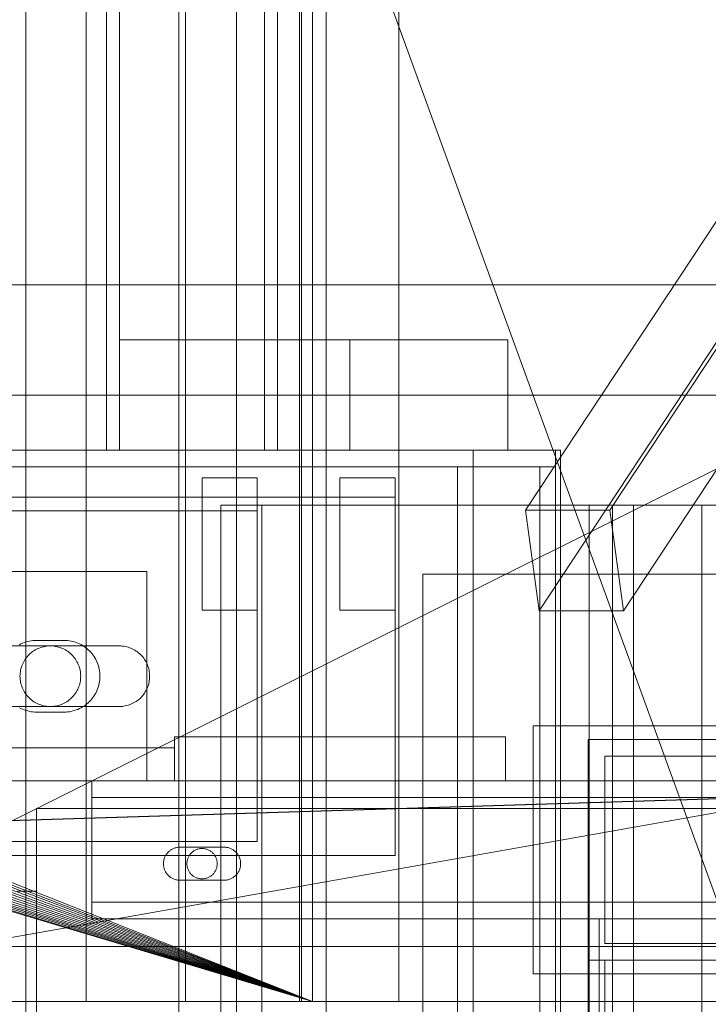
# Model space of a CAD drawing. Header units: millimetres. Extents: x -2233 to 61924, y -68080 to 6847.
# Tile 593 of 656: x 24297 to 24422, y -17791 to -17612. Entities that reach past the tile are written whole.
import ezdxf

# ---------------------------------------------------------------- set-up
doc = ezdxf.new("R2010")
doc.units = ezdxf.units.MM
for name, color, linetype, lineweight in [('COTAS_P', 1, 'Continuous', 0), ('superior_briquetadora', 7, 'Continuous', 0), ('superior_C02', 7, 'Continuous', 0), ('superior_C05', 7, 'Continuous', 0)]:
    doc.layers.add(name, color=color, linetype=linetype, lineweight=lineweight)
doc.dimstyles.new('R19_100', dxfattribs={"dimtxt": 250, "dimasz": 150, "dimexe": 150, "dimexo": 80, "dimgap": 100, "dimtad": 1, "dimtih": 1, "dimtoh": 1, "dimdsep": 46, "dimcen": 0.09, "dimadec": 0, "dimazin": 0, "dimtfac": 1, "dimtdec": 4, "dimtofl": 0, "dimtmove": 0, "dimatfit": 3, "dimfxl": 1, "dimtolj": 1, "dimtzin": 0, "dimarcsym": 0})

# ---------------------------------------------------------------- blocks, each defined once
blk = doc.blocks.new('DIM_R28_34')
at = {"layer": 'COTAS_P'}
for p, q in [((24250.07, -17080), (24400.07, -17035)), ((26750.07, -17080), (26600.07, -17035)), ((24250.07, -17980), (24250.07, -17080)), ((24250.07, -17080), (26750.07, -17080)), ((24250.07, -17080), (24400.07, -17125)), ((26750.07, -17080), (26600.07, -17125)), ((26750.07, -17980), (26750.07, -17080))]:
    blk.add_line(p, q, dxfattribs=at)
blk.add_text('2500 P', height=250, dxfattribs=at).set_placement((25500.07, -16980))

msp = doc.modelspace()

# ---------------------------------------------------------------- linework, layer by layer
at = {"layer": 'superior_briquetadora'}
for p, q in [((24352.567, -17250), (24352.567, -17800)), ((24309.067, -17790), (24309.067, -17548)), ((24327.067, -17790), (24327.067, -17548)), ((24347.729, -17790), (24347.729, -17548)), ((24348.067, -17548), (24348.067, -17790)), ((24365.729, -17790), (24365.729, -17548)), ((25470.067, -17570), (24230.067, -17790)), ((24230.067, -17790), (24670.067, -17570)), ((24350.067, -17790), (24350.067, -17570)), ((24350.067, -17570), (24430.067, -17790)), ((23900.067, -17660), (25800.067, -17660)), ((25950.067, -17680), (23750.067, -17680)), ((24072.067, -17680), (24350.067, -17790)), ((24150.067, -17680), (25950.067, -17680)), ((24150.067, -17680), (25800.067, -17680)), ((24350.067, -17790), (24071.962, -17682.156)), ((24350.067, -17790), (24071.645, -17684.292)), ((24350.067, -17790), (24071.12, -17686.386)), ((24350.067, -17790), (24070.393, -17688.419)), ((24350.067, -17790), (24069.47, -17690.371)), ((24350.067, -17790), (24068.36, -17692.223)), ((24350.067, -17790), (24067.074, -17693.957)), ((24065.624, -17695.556), (24350.067, -17790)), ((24062.29, -17698.292), (24350.067, -17790)), ((24064.024, -17697.006), (24350.067, -17790)), ((24060.438, -17699.402), (24350.067, -17790)), ((24054.359, -17701.577), (24350.067, -17790)), ((24056.454, -17701.053), (24350.067, -17790)), ((24058.487, -17700.325), (24350.067, -17790)), ((24350.067, -17790), (23870.067, -17790)), ((25830.067, -17790), (23870.067, -17790)), ((23954.067, -17790), (25456.734, -17790)), ((24350.067, -17790), (24150.067, -17790)), ((24230.067, -17790), (24670.067, -17790)), ((24230.067, -17790), (25470.067, -17790)), ((24350.067, -17790), (24230.067, -17790)), ((24230.067, -17790), (25456.734, -17790)), ((24309.959, -17790), (24309.067, -17790)), ((24312.456, -17790), (24309.959, -17790)), ((24316.065, -17790), (24312.456, -17790)), ((24320.07, -17790), (24316.065, -17790)), ((24323.679, -17790), (24320.07, -17790)), ((24326.176, -17790), (24323.679, -17790)), ((24327.067, -17790), (24326.176, -17790)), ((24348.621, -17790), (24347.729, -17790)), ((24349.804, -17790), (24348.067, -17790)), ((24351.118, -17790), (24348.621, -17790)), ((24354.955, -17790), (24349.804, -17790)), ((24350.067, -17790), (24629.579, -17790)), ((24628.488, -17790), (24350.067, -17790)), ((24350.067, -17790), (24670.067, -17790)), ((24634.558, -17790), (24350.067, -17790)), ((24430.067, -17790), (24350.067, -17790)), ((24632.629, -17790), (24350.067, -17790)), ((24630.964, -17790), (24350.067, -17790)), ((24354.727, -17790), (24351.118, -17790)), ((24358.732, -17790), (24354.727, -17790)), ((24363.345, -17790), (24354.955, -17790)), ((24362.341, -17790), (24358.732, -17790)), ((24364.838, -17790), (24362.341, -17790)), ((24374.689, -17790), (24363.345, -17790)), ((24365.729, -17790), (24364.838, -17790)), ((24388.599, -17790), (24374.689, -17790)), ((24404.602, -17790), (24388.599, -17790)), ((24422.154, -17790), (24404.602, -17790))]:
    msp.add_line(p, q, dxfattribs=at)
at = {"layer": 'superior_C02'}
for p, q in [((24298.114, -18450), (24298.114, -17550)), ((24312.746, -17550), (24312.746, -17690)), ((24315.131, -17690), (24315.131, -17550)), ((24325.865, -18450), (24325.865, -17550)), ((24336.296, -17550), (24336.296, -18450)), ((24341.383, -17690), (24341.383, -17550)), ((24343.767, -17550), (24343.767, -17690)), ((24481.114, -17560.886), (24388.718, -17700.886)), ((24403.991, -17700.886), (24496.387, -17560.886)), ((24483.568, -17579.114), (24391.172, -17719.114)), ((24498.841, -17579.114), (24406.445, -17719.114)), ((24343.767, -17670), (24315.131, -17670)), ((24315.131, -17670), (24315.131, -17690)), ((24356.858, -17670), (24315.131, -17670)), ((24343.767, -17690), (24343.767, -17670)), ((24385.495, -17670), (24343.767, -17670)), ((24356.858, -17690), (24356.858, -17670)), ((24356.858, -17670), (24385.495, -17670)), ((24385.495, -17670), (24385.495, -17690)), ((24379.243, -17690), (23959.241, -17690)), ((24394.146, -17690), (23974.144, -17690)), ((23975.038, -17690), (24395.04, -17690)), ((24312.746, -17690), (24341.383, -17690)), ((24312.746, -17690), (24315.131, -17690)), ((24315.131, -17690), (24343.767, -17690)), ((24315.131, -17690), (24356.858, -17690)), ((24343.767, -17690), (24341.383, -17690)), ((24385.495, -17690), (24343.767, -17690)), ((24385.495, -17690), (24356.858, -17690)), ((24379.243, -17693), (24379.243, -17690)), ((24394.146, -17690), (24379.243, -17690)), ((24394.146, -18310), (24394.146, -17690)), ((24395.04, -17690), (24394.146, -17690)), ((24394.146, -17690), (24394.146, -17693)), ((24395.04, -17690), (24395.04, -18310)), ((23959.241, -17693), (24379.243, -17693)), ((24394.146, -17693), (23974.144, -17693)), ((24379.243, -17693), (24376.38, -17693)), ((24376.38, -17693), (24376.38, -18307)), ((24391.282, -17693), (24376.38, -17693)), ((24394.146, -17693), (24379.243, -17693)), ((24379.243, -18307), (24379.243, -17693)), ((24391.282, -18307), (24391.282, -17693)), ((24391.282, -17693), (24394.146, -17693)), ((24394.146, -17693), (24394.146, -18307)), ((24868.001, -17700), (24333.453, -17700)), ((24333.453, -17700), (24333.453, -18300)), ((24340.905, -17700), (24333.453, -17700)), ((24340.905, -18300), (24340.905, -17700)), ((24340.905, -17700), (24875.452, -17700)), ((24408.249, -17700), (24400.218, -17700)), ((24400.218, -17700), (24404.443, -17700)), ((24400.218, -17700), (24400.218, -18300)), ((24404.443, -17700), (24420.637, -17700)), ((24404.443, -17700), (24404.443, -18300)), ((24427.989, -17700), (24408.249, -17700)), ((24408.249, -17700), (24408.249, -18300)), ((24420.637, -17700), (24447.696, -17700)), ((24420.637, -17700), (24420.637, -18300)), ((24403.991, -17700.886), (24388.718, -17700.886)), ((24388.718, -17700.886), (24391.172, -17719.114)), ((24406.445, -17719.114), (24403.991, -17700.886)), ((24391.172, -17719.114), (24406.445, -17719.114)), ((15575.415, -17750), (24634.01, -17750)), ((24635.508, -17750), (15576.913, -17750)), ((23830.921, -17771.702), (24524.933, -17750)), ((24526.711, -17750), (23832.7, -17771.702))]:
    msp.add_line(p, q, dxfattribs=at)
at = {"layer": 'superior_C05'}
for p, q in [((24330.067, -17719), (24330.067, -17695)), ((24330.067, -17695), (24340.067, -17695)), ((24340.067, -17719), (24340.067, -17695)), ((24355.067, -17719), (24355.067, -17695)), ((24355.067, -17695), (24365.067, -17695)), ((24365.067, -17719), (24365.067, -17695)), ((24135.067, -17698.5), (24365.067, -17698.5)), ((24365.067, -17763.5), (24365.067, -17698.5)), ((24160.067, -17701), (24340.067, -17701)), ((24340.067, -17761), (24340.067, -17701)), ((24340.067, -17701.017), (24340.067, -17701.002)), ((24340.067, -17701.047), (24340.067, -17701.017)), ((24340.067, -17701.091), (24340.067, -17701.047)), ((24340.067, -17701.15), (24340.067, -17701.091)), ((24340.067, -17701.224), (24340.067, -17701.15)), ((24340.067, -17701.312), (24340.067, -17701.224)), ((24340.067, -17701.415), (24340.067, -17701.312)), ((24340.067, -17701.531), (24340.067, -17701.415)), ((24340.067, -17701.661), (24340.067, -17701.531)), ((24340.067, -17701.804), (24340.067, -17701.661)), ((24340.067, -17701.96), (24340.067, -17701.804)), ((24340.067, -17702.128), (24340.067, -17701.96)), ((24355.067, -17701.914), (24355.067, -17701.902)), ((24355.067, -17701.914), (24355.067, -17701.94)), ((24355.067, -17701.94), (24355.067, -17701.977)), ((24355.067, -17701.977), (24355.067, -17702.028)), ((24355.067, -17702.091), (24355.067, -17702.028)), ((24365.067, -17701.914), (24365.067, -17701.902)), ((24365.067, -17701.94), (24365.067, -17701.914)), ((24365.067, -17701.977), (24365.067, -17701.94)), ((24365.067, -17702.028), (24365.067, -17701.977)), ((24365.067, -17702.091), (24365.067, -17702.028)), ((24340.067, -17702.309), (24340.067, -17702.128)), ((24340.067, -17702.501), (24340.067, -17702.309)), ((24340.067, -17702.705), (24340.067, -17702.501)), ((24340.067, -17702.919), (24340.067, -17702.705)), ((24340.067, -17703.143), (24340.067, -17702.919)), ((24340.067, -17703.377), (24340.067, -17703.143)), ((24340.067, -17703.62), (24340.067, -17703.377)), ((24340.067, -17703.871), (24340.067, -17703.62)), ((24355.067, -17702.166), (24355.067, -17702.091)), ((24355.067, -17702.253), (24355.067, -17702.166)), ((24355.067, -17702.351), (24355.067, -17702.253)), ((24355.067, -17702.462), (24355.067, -17702.351)), ((24355.067, -17702.583), (24355.067, -17702.462)), ((24355.067, -17702.716), (24355.067, -17702.583)), ((24355.067, -17702.859), (24355.067, -17702.716)), ((24355.067, -17703.013), (24355.067, -17702.859)), ((24355.067, -17703.176), (24355.067, -17703.013)), ((24355.067, -17703.349), (24355.067, -17703.176)), ((24355.067, -17703.531), (24355.067, -17703.349)), ((24355.067, -17703.722), (24355.067, -17703.531)), ((24355.067, -17703.921), (24355.067, -17703.722)), ((24365.067, -17702.166), (24365.067, -17702.091)), ((24365.067, -17702.253), (24365.067, -17702.166)), ((24365.067, -17702.351), (24365.067, -17702.253)), ((24365.067, -17702.462), (24365.067, -17702.351)), ((24365.067, -17702.583), (24365.067, -17702.462)), ((24365.067, -17702.716), (24365.067, -17702.583)), ((24365.067, -17702.859), (24365.067, -17702.716)), ((24365.067, -17703.013), (24365.067, -17702.859)), ((24365.067, -17703.176), (24365.067, -17703.013)), ((24365.067, -17703.349), (24365.067, -17703.176)), ((24365.067, -17703.531), (24365.067, -17703.349)), ((24365.067, -17703.722), (24365.067, -17703.531)), ((24365.067, -17703.921), (24365.067, -17703.722)), ((24340.067, -17704.13), (24340.067, -17703.871)), ((24340.067, -17704.397), (24340.067, -17704.13)), ((24340.067, -17704.669), (24340.067, -17704.397)), ((24340.067, -17704.948), (24340.067, -17704.669)), ((24340.067, -17705.231), (24340.067, -17704.948)), ((24340.067, -17705.519), (24340.067, -17705.231)), ((24340.067, -17705.811), (24340.067, -17705.519)), ((24355.067, -17704.127), (24355.067, -17703.921)), ((24355.067, -17704.341), (24355.067, -17704.127)), ((24355.067, -17704.561), (24355.067, -17704.341)), ((24355.067, -17704.787), (24355.067, -17704.561)), ((24355.067, -17705.019), (24355.067, -17704.787)), ((24355.067, -17705.256), (24355.067, -17705.019)), ((24355.067, -17705.497), (24355.067, -17705.256)), ((24355.067, -17705.742), (24355.067, -17705.497)), ((24365.067, -17704.127), (24365.067, -17703.921)), ((24365.067, -17704.341), (24365.067, -17704.127)), ((24365.067, -17704.561), (24365.067, -17704.341)), ((24365.067, -17704.787), (24365.067, -17704.561)), ((24365.067, -17705.019), (24365.067, -17704.787)), ((24365.067, -17705.256), (24365.067, -17705.019)), ((24365.067, -17705.497), (24365.067, -17705.256)), ((24365.067, -17705.742), (24365.067, -17705.497)), ((24340.067, -17706.106), (24340.067, -17705.811)), ((24340.067, -17706.403), (24340.067, -17706.106)), ((24340.067, -17706.701), (24340.067, -17706.403)), ((24340.067, -17707), (24340.067, -17706.701)), ((24340.067, -17707), (24340.067, -17707.299)), ((24340.067, -17707.299), (24340.067, -17707.597)), ((24355.067, -17705.989), (24355.067, -17705.742)), ((24355.067, -17706.24), (24355.067, -17705.989)), ((24355.067, -17706.492), (24355.067, -17706.24)), ((24355.067, -17706.746), (24355.067, -17706.492)), ((24355.067, -17707), (24355.067, -17706.746)), ((24355.067, -17707.254), (24355.067, -17707)), ((24355.067, -17707.508), (24355.067, -17707.254)), ((24365.067, -17705.989), (24365.067, -17705.742)), ((24365.067, -17706.24), (24365.067, -17705.989)), ((24365.067, -17706.492), (24365.067, -17706.24)), ((24365.067, -17706.746), (24365.067, -17706.492)), ((24365.067, -17707), (24365.067, -17706.746)), ((24365.067, -17707), (24365.067, -17707.254)), ((24365.067, -17707.254), (24365.067, -17707.508)), ((24340.067, -17707.597), (24340.067, -17707.894)), ((24340.067, -17707.894), (24340.067, -17708.189)), ((24340.067, -17708.189), (24340.067, -17708.481)), ((24340.067, -17708.481), (24340.067, -17708.769)), ((24340.067, -17708.769), (24340.067, -17709.052)), ((24340.067, -17709.052), (24340.067, -17709.331)), ((24355.067, -17707.76), (24355.067, -17707.508)), ((24355.067, -17708.011), (24355.067, -17707.76)), ((24355.067, -17708.258), (24355.067, -17708.011)), ((24355.067, -17708.503), (24355.067, -17708.258)), ((24355.067, -17708.744), (24355.067, -17708.503)), ((24355.067, -17708.981), (24355.067, -17708.744)), ((24355.067, -17709.213), (24355.067, -17708.981)), ((24365.067, -17707.508), (24365.067, -17707.76)), ((24365.067, -17707.76), (24365.067, -17708.011)), ((24365.067, -17708.011), (24365.067, -17708.258)), ((24365.067, -17708.258), (24365.067, -17708.503)), ((24365.067, -17708.503), (24365.067, -17708.744)), ((24365.067, -17708.744), (24365.067, -17708.981)), ((24365.067, -17708.981), (24365.067, -17709.213)), ((24340.067, -17709.331), (24340.067, -17709.603)), ((24340.067, -17709.603), (24340.067, -17709.87)), ((24340.067, -17709.87), (24340.067, -17710.129)), ((24340.067, -17710.129), (24340.067, -17710.38)), ((24340.067, -17710.38), (24340.067, -17710.623)), ((24340.067, -17710.623), (24340.067, -17710.857)), ((24340.067, -17710.857), (24340.067, -17711.081)), ((24355.067, -17709.439), (24355.067, -17709.213)), ((24355.067, -17709.659), (24355.067, -17709.439)), ((24355.067, -17709.873), (24355.067, -17709.659)), ((24355.067, -17710.079), (24355.067, -17709.873)), ((24355.067, -17710.278), (24355.067, -17710.079)), ((24355.067, -17710.469), (24355.067, -17710.278)), ((24355.067, -17710.651), (24355.067, -17710.469)), ((24355.067, -17710.824), (24355.067, -17710.651)), ((24355.067, -17710.987), (24355.067, -17710.824)), ((24365.067, -17709.213), (24365.067, -17709.439)), ((24365.067, -17709.439), (24365.067, -17709.659)), ((24365.067, -17709.659), (24365.067, -17709.873)), ((24365.067, -17709.873), (24365.067, -17710.079)), ((24365.067, -17710.079), (24365.067, -17710.278)), ((24365.067, -17710.278), (24365.067, -17710.469)), ((24365.067, -17710.469), (24365.067, -17710.651)), ((24365.067, -17710.651), (24365.067, -17710.824)), ((24365.067, -17710.824), (24365.067, -17710.987)), ((24180.067, -17712), (24320.067, -17712)), ((24320.067, -17750), (24320.067, -17712)), ((24340.067, -17711.081), (24340.067, -17711.295)), ((24340.067, -17711.295), (24340.067, -17711.499)), ((24340.067, -17711.499), (24340.067, -17711.691)), ((24340.067, -17711.691), (24340.067, -17711.872)), ((24340.067, -17711.872), (24340.067, -17712.04)), ((24340.067, -17712.04), (24340.067, -17712.196)), ((24340.067, -17712.196), (24340.067, -17712.339)), ((24340.067, -17712.339), (24340.067, -17712.469)), ((24340.067, -17712.469), (24340.067, -17712.585)), ((24340.067, -17712.585), (24340.067, -17712.688)), ((24340.067, -17712.688), (24340.067, -17712.776)), ((24355.067, -17711.141), (24355.067, -17710.987)), ((24355.067, -17711.284), (24355.067, -17711.141)), ((24355.067, -17711.417), (24355.067, -17711.284)), ((24355.067, -17711.538), (24355.067, -17711.417)), ((24355.067, -17711.538), (24355.067, -17711.649)), ((24355.067, -17711.649), (24355.067, -17711.747)), ((24355.067, -17711.747), (24355.067, -17711.834)), ((24355.067, -17711.834), (24355.067, -17711.909)), ((24355.067, -17711.909), (24355.067, -17711.972)), ((24355.067, -17711.972), (24355.067, -17712.023)), ((24355.067, -17712.023), (24355.067, -17712.06)), ((24355.067, -17712.06), (24355.067, -17712.086)), ((24355.067, -17712.086), (24355.067, -17712.098)), ((24365.067, -17710.987), (24365.067, -17711.141)), ((24365.067, -17711.141), (24365.067, -17711.284)), ((24365.067, -17711.284), (24365.067, -17711.417)), ((24365.067, -17711.417), (24365.067, -17711.538)), ((24365.067, -17711.538), (24365.067, -17711.649)), ((24365.067, -17711.649), (24365.067, -17711.747)), ((24365.067, -17711.747), (24365.067, -17711.834)), ((24365.067, -17711.834), (24365.067, -17711.909)), ((24365.067, -17711.909), (24365.067, -17711.972)), ((24365.067, -17711.972), (24365.067, -17712.023)), ((24365.067, -17712.023), (24365.067, -17712.06)), ((24365.067, -17712.06), (24365.067, -17712.086)), ((24365.067, -17712.086), (24365.067, -17712.098)), ((24370.067, -17812.5), (24370.067, -17712.5)), ((24370.067, -17712.5), (24470.067, -17712.5)), ((24340.067, -17712.776), (24340.067, -17712.85)), ((24340.067, -17712.85), (24340.067, -17712.909)), ((24340.067, -17712.909), (24340.067, -17712.953)), ((24340.067, -17712.953), (24340.067, -17712.983)), ((24340.067, -17712.983), (24340.067, -17712.998)), ((24330.067, -17719), (24340.067, -17719)), ((24355.067, -17719), (24365.067, -17719)), ((24297.247, -17725.144), (24296.959, -17725.292)), ((24297.543, -17725.01), (24297.247, -17725.144)), ((24297.844, -17724.892), (24297.543, -17725.01)), ((24298.152, -17724.789), (24297.844, -17724.892)), ((24298.464, -17724.701), (24298.152, -17724.789)), ((24298.78, -17724.629), (24298.464, -17724.701)), ((24299.099, -17724.573), (24298.78, -17724.629)), ((24299.42, -17724.532), (24299.099, -17724.573)), ((24299.743, -17724.508), (24299.42, -17724.532)), ((24300.067, -17724.5), (24299.743, -17724.508)), ((24300.067, -17724.5), (24305.067, -17724.5)), ((24305.067, -17724.5), (24305.386, -17724.508)), ((24305.705, -17724.531), (24305.386, -17724.508)), ((24306.021, -17724.57), (24305.705, -17724.531)), ((24306.336, -17724.625), (24306.021, -17724.57)), ((24306.647, -17724.695), (24306.336, -17724.625)), ((24306.954, -17724.78), (24306.647, -17724.695)), ((24307.257, -17724.88), (24306.954, -17724.78)), ((24307.555, -17724.995), (24307.257, -17724.88)), ((24307.847, -17725.124), (24307.555, -17724.995)), ((24308.132, -17725.268), (24307.847, -17725.124)), ((24290.067, -17725.5), (24315.067, -17725.5)), ((24298.928, -17726.876), (24298.727, -17727.063)), ((24299.138, -17726.7), (24298.928, -17726.876)), ((24299.357, -17726.534), (24299.138, -17726.7)), ((24299.583, -17726.38), (24299.357, -17726.534)), ((24299.817, -17726.237), (24299.583, -17726.38)), ((24300.058, -17726.106), (24299.817, -17726.237)), ((24300.305, -17725.987), (24300.058, -17726.106)), ((24300.558, -17725.88), (24300.305, -17725.987)), ((24300.816, -17725.786), (24300.558, -17725.88)), ((24301.078, -17725.706), (24300.816, -17725.786)), ((24301.344, -17725.638), (24301.078, -17725.706)), ((24301.612, -17725.584), (24301.344, -17725.638)), ((24301.884, -17725.543), (24301.612, -17725.584)), ((24302.156, -17725.515), (24301.884, -17725.543)), ((24302.43, -17725.502), (24302.156, -17725.515)), ((24302.705, -17725.502), (24302.43, -17725.502)), ((24302.979, -17725.515), (24302.705, -17725.502)), ((24303.251, -17725.543), (24302.979, -17725.515)), ((24303.523, -17725.584), (24303.251, -17725.543)), ((24303.791, -17725.638), (24303.523, -17725.584)), ((24304.057, -17725.706), (24303.791, -17725.638)), ((24304.319, -17725.786), (24304.057, -17725.706)), ((24304.577, -17725.88), (24304.319, -17725.786)), ((24304.83, -17725.987), (24304.577, -17725.88)), ((24305.077, -17726.106), (24304.83, -17725.987)), ((24305.317, -17726.237), (24305.077, -17726.106)), ((24305.551, -17726.38), (24305.317, -17726.237)), ((24305.778, -17726.534), (24305.551, -17726.38)), ((24305.997, -17726.7), (24305.778, -17726.534)), ((24306.207, -17726.876), (24305.997, -17726.7)), ((24306.408, -17727.063), (24306.207, -17726.876)), ((24308.409, -17725.425), (24308.132, -17725.268)), ((24308.679, -17725.595), (24308.409, -17725.425)), ((24308.94, -17725.779), (24308.679, -17725.595)), ((24309.191, -17725.975), (24308.94, -17725.779)), ((24309.433, -17726.184), (24309.191, -17725.975)), ((24309.664, -17726.404), (24309.433, -17726.184)), ((24309.884, -17726.635), (24309.664, -17726.404)), ((24310.092, -17726.876), (24309.884, -17726.635)), ((24310.288, -17727.128), (24310.092, -17726.876)), ((24315.067, -17725.5), (24315.337, -17725.507)), ((24315.607, -17725.526), (24315.337, -17725.507)), ((24315.875, -17725.56), (24315.607, -17725.526)), ((24316.14, -17725.606), (24315.875, -17725.56)), ((24316.404, -17725.665), (24316.14, -17725.606)), ((24316.664, -17725.737), (24316.404, -17725.665)), ((24316.92, -17725.822), (24316.664, -17725.737)), ((24317.172, -17725.919), (24316.92, -17725.822)), ((24317.419, -17726.028), (24317.172, -17725.919)), ((24317.66, -17726.149), (24317.419, -17726.028)), ((24317.895, -17726.282), (24317.66, -17726.149)), ((24318.123, -17726.427), (24317.895, -17726.282)), ((24318.344, -17726.582), (24318.123, -17726.427)), ((24318.557, -17726.748), (24318.344, -17726.582)), ((24318.761, -17726.925), (24318.557, -17726.748)), ((24318.957, -17727.111), (24318.761, -17726.925)), ((24297.612, -17728.614), (24297.499, -17728.864)), ((24297.737, -17728.37), (24297.612, -17728.614)), ((24297.874, -17728.132), (24297.737, -17728.37)), ((24298.023, -17727.902), (24297.874, -17728.132)), ((24298.183, -17727.679), (24298.023, -17727.902)), ((24298.354, -17727.465), (24298.183, -17727.679)), ((24298.536, -17727.259), (24298.354, -17727.465)), ((24298.727, -17727.063), (24298.536, -17727.259)), ((24306.599, -17727.259), (24306.408, -17727.063)), ((24306.781, -17727.465), (24306.599, -17727.259)), ((24306.952, -17727.679), (24306.781, -17727.465)), ((24307.112, -17727.902), (24306.952, -17727.679)), ((24307.261, -17728.132), (24307.112, -17727.902)), ((24307.398, -17728.37), (24307.261, -17728.132)), ((24307.523, -17728.614), (24307.398, -17728.37)), ((24307.636, -17728.864), (24307.523, -17728.614)), ((24310.472, -17727.389), (24310.288, -17727.128)), ((24310.643, -17727.658), (24310.472, -17727.389)), ((24310.8, -17727.936), (24310.643, -17727.658)), ((24310.943, -17728.221), (24310.8, -17727.936)), ((24311.073, -17728.513), (24310.943, -17728.221)), ((24311.188, -17728.81), (24311.073, -17728.513)), ((24311.288, -17729.113), (24311.188, -17728.81)), ((24319.143, -17727.306), (24318.957, -17727.111)), ((24319.319, -17727.511), (24319.143, -17727.306)), ((24319.485, -17727.724), (24319.319, -17727.511)), ((24319.641, -17727.944), (24319.485, -17727.724)), ((24319.785, -17728.172), (24319.641, -17727.944)), ((24319.918, -17728.407), (24319.785, -17728.172)), ((24320.039, -17728.648), (24319.918, -17728.407)), ((24320.149, -17728.895), (24320.039, -17728.648)), ((24297.095, -17730.452), (24297.074, -17730.726)), ((24297.129, -17730.18), (24297.095, -17730.452)), ((24297.177, -17729.91), (24297.129, -17730.18)), ((24297.238, -17729.643), (24297.177, -17729.91)), ((24297.312, -17729.379), (24297.238, -17729.643)), ((24297.399, -17729.119), (24297.312, -17729.379)), ((24297.499, -17728.864), (24297.399, -17729.119)), ((24307.736, -17729.119), (24307.636, -17728.864)), ((24307.823, -17729.379), (24307.736, -17729.119)), ((24307.897, -17729.643), (24307.823, -17729.379)), ((24307.958, -17729.91), (24307.897, -17729.643)), ((24308.006, -17730.18), (24307.958, -17729.91)), ((24308.04, -17730.452), (24308.006, -17730.18)), ((24308.061, -17730.726), (24308.04, -17730.452)), ((24311.373, -17729.421), (24311.288, -17729.113)), ((24311.443, -17729.732), (24311.373, -17729.421)), ((24311.497, -17730.046), (24311.443, -17729.732)), ((24311.536, -17730.363), (24311.497, -17730.046)), ((24311.56, -17730.681), (24311.536, -17730.363)), ((24320.246, -17729.147), (24320.149, -17728.895)), ((24320.331, -17729.403), (24320.246, -17729.147)), ((24320.403, -17729.664), (24320.331, -17729.403)), ((24320.462, -17729.927), (24320.403, -17729.664)), ((24320.508, -17730.193), (24320.462, -17729.927)), ((24320.541, -17730.461), (24320.508, -17730.193)), ((24320.561, -17730.73), (24320.541, -17730.461)), ((24297.074, -17730.726), (24297.067, -17731)), ((24297.067, -17731), (24297.074, -17731.274)), ((24297.074, -17731.274), (24297.095, -17731.548)), ((24297.095, -17731.548), (24297.129, -17731.82)), ((24297.129, -17731.82), (24297.177, -17732.09)), ((24297.177, -17732.09), (24297.238, -17732.357)), ((24297.238, -17732.357), (24297.312, -17732.621)), ((24307.823, -17732.621), (24307.897, -17732.357)), ((24307.897, -17732.357), (24307.958, -17732.09)), ((24307.958, -17732.09), (24308.006, -17731.82)), ((24308.006, -17731.82), (24308.04, -17731.548)), ((24308.04, -17731.548), (24308.061, -17731.274)), ((24308.067, -17731), (24308.061, -17730.726)), ((24308.067, -17731), (24308.061, -17731.274)), ((24311.373, -17732.579), (24311.443, -17732.268)), ((24311.443, -17732.268), (24311.497, -17731.954)), ((24311.497, -17731.954), (24311.536, -17731.637)), ((24311.536, -17731.637), (24311.56, -17731.319)), ((24311.567, -17731), (24311.56, -17730.681)), ((24311.56, -17731.319), (24311.567, -17731)), ((24320.331, -17732.597), (24320.403, -17732.336)), ((24320.403, -17732.336), (24320.462, -17732.073)), ((24320.462, -17732.073), (24320.508, -17731.807)), ((24320.508, -17731.807), (24320.541, -17731.539)), ((24320.541, -17731.539), (24320.561, -17731.27)), ((24320.567, -17731), (24320.561, -17730.73)), ((24320.561, -17731.27), (24320.567, -17731)), ((24297.312, -17732.621), (24297.399, -17732.881)), ((24297.399, -17732.881), (24297.499, -17733.136)), ((24297.499, -17733.136), (24297.612, -17733.386)), ((24297.612, -17733.386), (24297.737, -17733.63)), ((24297.737, -17733.63), (24297.874, -17733.868)), ((24297.874, -17733.868), (24298.023, -17734.098)), ((24298.023, -17734.098), (24298.183, -17734.321)), ((24306.952, -17734.321), (24307.112, -17734.098)), ((24307.112, -17734.098), (24307.261, -17733.868)), ((24307.261, -17733.868), (24307.398, -17733.63)), ((24307.398, -17733.63), (24307.523, -17733.386)), ((24307.523, -17733.386), (24307.636, -17733.136)), ((24307.636, -17733.136), (24307.736, -17732.881)), ((24307.736, -17732.881), (24307.823, -17732.621)), ((24310.643, -17734.342), (24310.8, -17734.064)), ((24310.8, -17734.064), (24310.943, -17733.779)), ((24310.943, -17733.779), (24311.073, -17733.487)), ((24311.073, -17733.487), (24311.188, -17733.19)), ((24311.188, -17733.19), (24311.288, -17732.887)), ((24311.288, -17732.887), (24311.373, -17732.579)), ((24319.485, -17734.276), (24319.641, -17734.056)), ((24319.641, -17734.056), (24319.785, -17733.828)), ((24319.785, -17733.828), (24319.918, -17733.593)), ((24319.918, -17733.593), (24320.039, -17733.352)), ((24320.039, -17733.352), (24320.149, -17733.105)), ((24320.149, -17733.105), (24320.246, -17732.853)), ((24320.246, -17732.853), (24320.331, -17732.597)), ((24298.183, -17734.321), (24298.354, -17734.535)), ((24298.354, -17734.535), (24298.536, -17734.741)), ((24298.536, -17734.741), (24298.727, -17734.937)), ((24298.727, -17734.937), (24298.928, -17735.124)), ((24298.928, -17735.124), (24299.138, -17735.3)), ((24299.138, -17735.3), (24299.357, -17735.466)), ((24299.357, -17735.466), (24299.583, -17735.62)), ((24299.583, -17735.62), (24299.817, -17735.763)), ((24299.817, -17735.763), (24300.058, -17735.894)), ((24300.058, -17735.894), (24300.305, -17736.013)), ((24304.83, -17736.013), (24305.077, -17735.894)), ((24305.077, -17735.894), (24305.317, -17735.763)), ((24305.317, -17735.763), (24305.551, -17735.62)), ((24305.551, -17735.62), (24305.778, -17735.466)), ((24305.778, -17735.466), (24305.997, -17735.3)), ((24305.997, -17735.3), (24306.207, -17735.124)), ((24306.207, -17735.124), (24306.408, -17734.937)), ((24306.408, -17734.937), (24306.599, -17734.741)), ((24306.599, -17734.741), (24306.781, -17734.535)), ((24306.781, -17734.535), (24306.952, -17734.321)), ((24309.191, -17736.025), (24309.433, -17735.816)), ((24309.433, -17735.816), (24309.664, -17735.596)), ((24309.664, -17735.596), (24309.884, -17735.365)), ((24309.884, -17735.365), (24310.092, -17735.124)), ((24310.092, -17735.124), (24310.288, -17734.872)), ((24310.288, -17734.872), (24310.472, -17734.611)), ((24310.472, -17734.611), (24310.643, -17734.342)), ((24317.419, -17735.972), (24317.66, -17735.851)), ((24317.66, -17735.851), (24317.895, -17735.718)), ((24317.895, -17735.718), (24318.123, -17735.573)), ((24318.123, -17735.573), (24318.344, -17735.418)), ((24318.344, -17735.418), (24318.557, -17735.252)), ((24318.557, -17735.252), (24318.761, -17735.075)), ((24318.761, -17735.075), (24318.957, -17734.889)), ((24318.957, -17734.889), (24319.143, -17734.694)), ((24319.143, -17734.694), (24319.319, -17734.489)), ((24319.319, -17734.489), (24319.485, -17734.276)), ((24315.067, -17736.5), (24290.067, -17736.5)), ((24296.959, -17736.708), (24297.247, -17736.856)), ((24297.247, -17736.856), (24297.543, -17736.99)), ((24297.543, -17736.99), (24297.844, -17737.108)), ((24297.844, -17737.108), (24298.152, -17737.211)), ((24298.152, -17737.211), (24298.464, -17737.299)), ((24298.464, -17737.299), (24298.78, -17737.371)), ((24298.78, -17737.371), (24299.099, -17737.427)), ((24299.099, -17737.427), (24299.42, -17737.468)), ((24299.42, -17737.468), (24299.743, -17737.492)), ((24300.067, -17737.5), (24299.743, -17737.492)), ((24305.067, -17737.5), (24300.067, -17737.5)), ((24300.305, -17736.013), (24300.558, -17736.12)), ((24300.558, -17736.12), (24300.816, -17736.214)), ((24300.816, -17736.214), (24301.078, -17736.294)), ((24301.078, -17736.294), (24301.344, -17736.362)), ((24301.344, -17736.362), (24301.612, -17736.416)), ((24301.612, -17736.416), (24301.884, -17736.457)), ((24301.884, -17736.457), (24302.156, -17736.485)), ((24302.156, -17736.485), (24302.43, -17736.498)), ((24302.43, -17736.498), (24302.705, -17736.498)), ((24302.705, -17736.498), (24302.979, -17736.485)), ((24302.979, -17736.485), (24303.251, -17736.457)), ((24303.251, -17736.457), (24303.523, -17736.416)), ((24303.523, -17736.416), (24303.791, -17736.362)), ((24303.791, -17736.362), (24304.057, -17736.294)), ((24304.057, -17736.294), (24304.319, -17736.214)), ((24304.319, -17736.214), (24304.577, -17736.12)), ((24304.577, -17736.12), (24304.83, -17736.013)), ((24305.067, -17737.5), (24305.386, -17737.492)), ((24305.386, -17737.492), (24305.705, -17737.469)), ((24305.705, -17737.469), (24306.021, -17737.43)), ((24306.021, -17737.43), (24306.336, -17737.375)), ((24306.336, -17737.375), (24306.647, -17737.305)), ((24306.647, -17737.305), (24306.954, -17737.22)), ((24306.954, -17737.22), (24307.257, -17737.12)), ((24307.257, -17737.12), (24307.555, -17737.005)), ((24307.555, -17737.005), (24307.847, -17736.876)), ((24307.847, -17736.876), (24308.132, -17736.732)), ((24308.132, -17736.732), (24308.409, -17736.575)), ((24308.409, -17736.575), (24308.679, -17736.405)), ((24308.679, -17736.405), (24308.94, -17736.221)), ((24308.94, -17736.221), (24309.191, -17736.025)), ((24315.067, -17736.5), (24315.337, -17736.493)), ((24315.337, -17736.493), (24315.607, -17736.474)), ((24315.607, -17736.474), (24315.875, -17736.44)), ((24315.875, -17736.44), (24316.14, -17736.394)), ((24316.14, -17736.394), (24316.404, -17736.335)), ((24316.404, -17736.335), (24316.664, -17736.263)), ((24316.664, -17736.263), (24316.92, -17736.178)), ((24316.92, -17736.178), (24317.172, -17736.081)), ((24317.172, -17736.081), (24317.419, -17735.972)), ((24390.067, -17785), (24390.067, -17740)), ((24390.067, -17740), (24450.067, -17740)), ((24325.067, -17750), (24325.067, -17742)), ((24325.067, -17742), (24385.067, -17742)), ((24365.067, -17750), (24365.067, -17742)), ((24365.067, -17742), (24385.067, -17742)), ((24385.067, -17750), (24385.067, -17742)), ((24400.067, -17782.5), (24400.067, -17742.5)), ((24400.067, -17742.5), (24440.067, -17742.5)), ((24250.067, -17744), (24325.067, -17744)), ((24325.067, -17744), (24325.067, -17750)), ((24403.067, -17779.5), (24403.067, -17745.5)), ((24403.067, -17745.5), (24437.067, -17745.5)), ((24180.067, -17750), (24320.067, -17750)), ((24250.067, -17750), (24325.067, -17750)), ((24310.067, -17775), (24310.067, -17750)), ((24310.067, -17750), (26690.067, -17750)), ((24325.067, -17750), (24385.067, -17750)), ((24365.067, -17750), (24385.067, -17750)), ((24310.067, -17753), (24310.067, -17772)), ((24310.067, -17753), (26690.067, -17753)), ((24300.067, -18205), (24300.067, -17755)), ((24300.067, -17755), (26700.067, -17755)), ((24300.067, -17755), (24899.317, -17755)), ((24310.067, -17772), (24310.067, -17755)), ((24310.067, -17755), (26690.067, -17755)), ((24160.067, -17761), (24340.067, -17761)), ((24324.139, -17762.702), (24324.027, -17762.801)), ((24324.256, -17762.609), (24324.139, -17762.702)), ((24324.378, -17762.521), (24324.256, -17762.609)), ((24324.503, -17762.44), (24324.378, -17762.521)), ((24324.633, -17762.365), (24324.503, -17762.44)), ((24324.766, -17762.297), (24324.633, -17762.365)), ((24324.902, -17762.236), (24324.766, -17762.297)), ((24325.041, -17762.181), (24324.902, -17762.236)), ((24325.183, -17762.133), (24325.041, -17762.181)), ((24325.327, -17762.093), (24325.183, -17762.133)), ((24325.473, -17762.059), (24325.327, -17762.093)), ((24325.62, -17762.034), (24325.473, -17762.059)), ((24325.769, -17762.015), (24325.62, -17762.034)), ((24325.918, -17762.004), (24325.769, -17762.015)), ((24326.067, -17762), (24325.918, -17762.004)), ((24326.067, -17762), (24334.067, -17762)), ((24328.575, -17762.69), (24328.462, -17762.767)), ((24328.692, -17762.618), (24328.575, -17762.69)), ((24328.813, -17762.553), (24328.692, -17762.618)), ((24328.936, -17762.493), (24328.813, -17762.553)), ((24329.063, -17762.44), (24328.936, -17762.493)), ((24329.192, -17762.393), (24329.063, -17762.44)), ((24329.323, -17762.353), (24329.192, -17762.393)), ((24329.456, -17762.319), (24329.323, -17762.353)), ((24329.59, -17762.292), (24329.456, -17762.319)), ((24329.726, -17762.271), (24329.59, -17762.292)), ((24329.862, -17762.258), (24329.726, -17762.271)), ((24329.999, -17762.251), (24329.862, -17762.258)), ((24330.136, -17762.251), (24329.999, -17762.251)), ((24330.273, -17762.258), (24330.136, -17762.251)), ((24330.409, -17762.271), (24330.273, -17762.258)), ((24330.545, -17762.292), (24330.409, -17762.271)), ((24330.679, -17762.319), (24330.545, -17762.292)), ((24330.812, -17762.353), (24330.679, -17762.319)), ((24330.943, -17762.393), (24330.812, -17762.353)), ((24331.072, -17762.44), (24330.943, -17762.393)), ((24331.199, -17762.493), (24331.072, -17762.44)), ((24331.322, -17762.553), (24331.199, -17762.493)), ((24331.442, -17762.618), (24331.322, -17762.553)), ((24331.559, -17762.69), (24331.442, -17762.618)), ((24331.673, -17762.767), (24331.559, -17762.69)), ((24334.067, -17762), (24334.215, -17762.004)), ((24334.362, -17762.014), (24334.215, -17762.004)), ((24334.508, -17762.032), (24334.362, -17762.014)), ((24334.653, -17762.058), (24334.508, -17762.032)), ((24334.796, -17762.09), (24334.653, -17762.058)), ((24334.938, -17762.129), (24334.796, -17762.09)), ((24335.078, -17762.175), (24334.938, -17762.129)), ((24335.216, -17762.228), (24335.078, -17762.175)), ((24335.35, -17762.288), (24335.216, -17762.228)), ((24335.482, -17762.354), (24335.35, -17762.288)), ((24335.61, -17762.427), (24335.482, -17762.354)), ((24335.734, -17762.506), (24335.61, -17762.427)), ((24335.855, -17762.59), (24335.734, -17762.506)), ((24335.971, -17762.681), (24335.855, -17762.59)), ((24336.082, -17762.777), (24335.971, -17762.681)), ((24135.067, -17763.5), (24365.067, -17763.5)), ((24323.113, -17764.479), (24323.091, -17764.627)), ((24323.143, -17764.332), (24323.113, -17764.479)), ((24323.18, -17764.187), (24323.143, -17764.332)), ((24323.224, -17764.045), (24323.18, -17764.187)), ((24323.275, -17763.904), (24323.224, -17764.045)), ((24323.333, -17763.766), (24323.275, -17763.904)), ((24323.398, -17763.631), (24323.333, -17763.766)), ((24323.469, -17763.5), (24323.398, -17763.631)), ((24323.547, -17763.372), (24323.469, -17763.5)), ((24323.632, -17763.249), (24323.547, -17763.372)), ((24323.722, -17763.13), (24323.632, -17763.249)), ((24323.818, -17763.015), (24323.722, -17763.13)), ((24323.92, -17762.905), (24323.818, -17763.015)), ((24324.027, -17762.801), (24323.92, -17762.905)), ((24327.372, -17764.455), (24327.348, -17764.59)), ((24327.403, -17764.321), (24327.372, -17764.455)), ((24327.44, -17764.189), (24327.403, -17764.321)), ((24327.483, -17764.059), (24327.44, -17764.189)), ((24327.533, -17763.932), (24327.483, -17764.059)), ((24327.59, -17763.807), (24327.533, -17763.932)), ((24327.652, -17763.685), (24327.59, -17763.807)), ((24327.721, -17763.566), (24327.652, -17763.685)), ((24327.795, -17763.451), (24327.721, -17763.566)), ((24327.875, -17763.34), (24327.795, -17763.451)), ((24327.961, -17763.232), (24327.875, -17763.34)), ((24328.052, -17763.13), (24327.961, -17763.232)), ((24328.147, -17763.031), (24328.052, -17763.13)), ((24328.248, -17762.938), (24328.147, -17763.031)), ((24328.353, -17762.85), (24328.248, -17762.938)), ((24328.462, -17762.767), (24328.353, -17762.85)), ((24331.782, -17762.85), (24331.673, -17762.767)), ((24331.887, -17762.938), (24331.782, -17762.85)), ((24331.988, -17763.031), (24331.887, -17762.938)), ((24332.083, -17763.13), (24331.988, -17763.031)), ((24332.174, -17763.232), (24332.083, -17763.13)), ((24332.26, -17763.34), (24332.174, -17763.232)), ((24332.34, -17763.451), (24332.26, -17763.34)), ((24332.414, -17763.566), (24332.34, -17763.451)), ((24332.483, -17763.685), (24332.414, -17763.566)), ((24332.545, -17763.807), (24332.483, -17763.685)), ((24332.602, -17763.932), (24332.545, -17763.807)), ((24332.652, -17764.059), (24332.602, -17763.932)), ((24332.695, -17764.189), (24332.652, -17764.059)), ((24332.732, -17764.321), (24332.695, -17764.189)), ((24332.763, -17764.455), (24332.732, -17764.321)), ((24332.787, -17764.59), (24332.763, -17764.455)), ((24336.189, -17762.879), (24336.082, -17762.777)), ((24336.29, -17762.985), (24336.189, -17762.879)), ((24336.387, -17763.097), (24336.29, -17762.985)), ((24336.477, -17763.213), (24336.387, -17763.097)), ((24336.562, -17763.333), (24336.477, -17763.213)), ((24336.641, -17763.458), (24336.562, -17763.333)), ((24336.713, -17763.586), (24336.641, -17763.458)), ((24336.779, -17763.717), (24336.713, -17763.586)), ((24336.839, -17763.852), (24336.779, -17763.717)), ((24336.892, -17763.989), (24336.839, -17763.852)), ((24336.938, -17764.129), (24336.892, -17763.989)), ((24336.978, -17764.271), (24336.938, -17764.129)), ((24337.01, -17764.415), (24336.978, -17764.271)), ((24337.035, -17764.56), (24337.01, -17764.415)), ((24323.076, -17764.776), (24323.068, -17764.925)), ((24323.068, -17764.925), (24323.068, -17765.075)), ((24323.068, -17765.075), (24323.076, -17765.224)), ((24323.091, -17764.627), (24323.076, -17764.776)), ((24323.076, -17765.224), (24323.091, -17765.373)), ((24323.091, -17765.373), (24323.113, -17765.521)), ((24323.113, -17765.521), (24323.143, -17765.668)), ((24323.143, -17765.668), (24323.18, -17765.813)), ((24323.18, -17765.813), (24323.224, -17765.955)), ((24323.224, -17765.955), (24323.275, -17766.096)), ((24323.275, -17766.096), (24323.333, -17766.234)), ((24323.333, -17766.234), (24323.398, -17766.369)), ((24327.321, -17764.863), (24327.317, -17765)), ((24327.317, -17765), (24327.321, -17765.137)), ((24327.331, -17764.726), (24327.321, -17764.863)), ((24327.321, -17765.137), (24327.331, -17765.274)), ((24327.348, -17764.59), (24327.331, -17764.726)), ((24327.331, -17765.274), (24327.348, -17765.41)), ((24327.348, -17765.41), (24327.372, -17765.545)), ((24327.372, -17765.545), (24327.403, -17765.679)), ((24327.403, -17765.679), (24327.44, -17765.811)), ((24327.44, -17765.811), (24327.483, -17765.941)), ((24327.483, -17765.941), (24327.533, -17766.068)), ((24327.533, -17766.068), (24327.59, -17766.193)), ((24327.59, -17766.193), (24327.652, -17766.315)), ((24327.652, -17766.315), (24327.721, -17766.434)), ((24332.414, -17766.434), (24332.483, -17766.315)), ((24332.483, -17766.315), (24332.545, -17766.193)), ((24332.545, -17766.193), (24332.602, -17766.068)), ((24332.602, -17766.068), (24332.652, -17765.941)), ((24332.652, -17765.941), (24332.695, -17765.811)), ((24332.695, -17765.811), (24332.732, -17765.679)), ((24332.732, -17765.679), (24332.763, -17765.545)), ((24332.763, -17765.545), (24332.787, -17765.41)), ((24332.804, -17764.726), (24332.787, -17764.59)), ((24332.787, -17765.41), (24332.804, -17765.274)), ((24332.814, -17764.863), (24332.804, -17764.726)), ((24332.804, -17765.274), (24332.814, -17765.137)), ((24332.817, -17765), (24332.814, -17764.863)), ((24332.817, -17765), (24332.814, -17765.137)), ((24336.713, -17766.414), (24336.779, -17766.283)), ((24336.779, -17766.283), (24336.839, -17766.148)), ((24336.839, -17766.148), (24336.892, -17766.011)), ((24336.892, -17766.011), (24336.938, -17765.871)), ((24336.938, -17765.871), (24336.978, -17765.729)), ((24336.978, -17765.729), (24337.01, -17765.585)), ((24337.01, -17765.585), (24337.035, -17765.44)), ((24337.053, -17764.706), (24337.035, -17764.56)), ((24337.035, -17765.44), (24337.053, -17765.294)), ((24337.064, -17764.853), (24337.053, -17764.706)), ((24337.053, -17765.294), (24337.064, -17765.147)), ((24337.067, -17765), (24337.064, -17764.853)), ((24337.067, -17765), (24337.064, -17765.147)), ((24323.398, -17766.369), (24323.469, -17766.5)), ((24323.469, -17766.5), (24323.547, -17766.628)), ((24323.547, -17766.628), (24323.632, -17766.751)), ((24323.632, -17766.751), (24323.722, -17766.87)), ((24323.722, -17766.87), (24323.818, -17766.985)), ((24323.818, -17766.985), (24323.92, -17767.095)), ((24323.92, -17767.095), (24324.027, -17767.199)), ((24324.027, -17767.199), (24324.139, -17767.298)), ((24324.139, -17767.298), (24324.256, -17767.391)), ((24324.256, -17767.391), (24324.378, -17767.479)), ((24324.378, -17767.479), (24324.503, -17767.56)), ((24324.503, -17767.56), (24324.633, -17767.635)), ((24324.633, -17767.635), (24324.766, -17767.703)), ((24324.766, -17767.703), (24324.902, -17767.764)), ((24324.902, -17767.764), (24325.041, -17767.819)), ((24325.041, -17767.819), (24325.183, -17767.867)), ((24325.183, -17767.867), (24325.327, -17767.907)), ((24325.327, -17767.907), (24325.473, -17767.941)), ((24325.473, -17767.941), (24325.62, -17767.966)), ((24325.62, -17767.966), (24325.769, -17767.985)), ((24325.769, -17767.985), (24325.918, -17767.996)), ((24325.918, -17767.996), (24326.067, -17768)), ((24326.067, -17768), (24334.067, -17768)), ((24327.721, -17766.434), (24327.795, -17766.549)), ((24327.795, -17766.549), (24327.875, -17766.66)), ((24327.875, -17766.66), (24327.961, -17766.768)), ((24327.961, -17766.768), (24328.052, -17766.87)), ((24328.052, -17766.87), (24328.147, -17766.969)), ((24328.147, -17766.969), (24328.248, -17767.062)), ((24328.248, -17767.062), (24328.353, -17767.15)), ((24328.353, -17767.15), (24328.462, -17767.233)), ((24328.462, -17767.233), (24328.575, -17767.31)), ((24328.575, -17767.31), (24328.692, -17767.382)), ((24328.692, -17767.382), (24328.813, -17767.447)), ((24328.813, -17767.447), (24328.936, -17767.507)), ((24328.936, -17767.507), (24329.063, -17767.56)), ((24329.063, -17767.56), (24329.192, -17767.607)), ((24329.192, -17767.607), (24329.323, -17767.647)), ((24329.323, -17767.647), (24329.456, -17767.681)), ((24329.456, -17767.681), (24329.59, -17767.708)), ((24329.59, -17767.708), (24329.726, -17767.729)), ((24329.726, -17767.729), (24329.862, -17767.742)), ((24329.862, -17767.742), (24329.999, -17767.749)), ((24329.999, -17767.749), (24330.136, -17767.749)), ((24330.136, -17767.749), (24330.273, -17767.742)), ((24330.273, -17767.742), (24330.409, -17767.729)), ((24330.409, -17767.729), (24330.545, -17767.708)), ((24330.545, -17767.708), (24330.679, -17767.681)), ((24330.679, -17767.681), (24330.812, -17767.647)), ((24330.812, -17767.647), (24330.943, -17767.607)), ((24330.943, -17767.607), (24331.072, -17767.56)), ((24331.072, -17767.56), (24331.199, -17767.507)), ((24331.199, -17767.507), (24331.322, -17767.447)), ((24331.322, -17767.447), (24331.442, -17767.382)), ((24331.442, -17767.382), (24331.559, -17767.31)), ((24331.559, -17767.31), (24331.673, -17767.233)), ((24331.673, -17767.233), (24331.782, -17767.15)), ((24331.782, -17767.15), (24331.887, -17767.062)), ((24331.887, -17767.062), (24331.988, -17766.969)), ((24331.988, -17766.969), (24332.083, -17766.87)), ((24332.083, -17766.87), (24332.174, -17766.768)), ((24332.174, -17766.768), (24332.26, -17766.66)), ((24332.26, -17766.66), (24332.34, -17766.549)), ((24332.34, -17766.549), (24332.414, -17766.434)), ((24334.067, -17768), (24334.215, -17767.996)), ((24334.215, -17767.996), (24334.362, -17767.986)), ((24334.362, -17767.986), (24334.508, -17767.968)), ((24334.508, -17767.968), (24334.653, -17767.942)), ((24334.653, -17767.942), (24334.796, -17767.91)), ((24334.796, -17767.91), (24334.938, -17767.871)), ((24334.938, -17767.871), (24335.078, -17767.825)), ((24335.078, -17767.825), (24335.216, -17767.772)), ((24335.216, -17767.772), (24335.35, -17767.712)), ((24335.35, -17767.712), (24335.482, -17767.646)), ((24335.482, -17767.646), (24335.61, -17767.573)), ((24335.61, -17767.573), (24335.734, -17767.494)), ((24335.734, -17767.494), (24335.855, -17767.41)), ((24335.855, -17767.41), (24335.971, -17767.319)), ((24335.971, -17767.319), (24336.082, -17767.223)), ((24336.082, -17767.223), (24336.189, -17767.121)), ((24336.189, -17767.121), (24336.29, -17767.015)), ((24336.29, -17767.015), (24336.387, -17766.903)), ((24336.387, -17766.903), (24336.477, -17766.787)), ((24336.477, -17766.787), (24336.562, -17766.667)), ((24336.562, -17766.667), (24336.641, -17766.542)), ((24336.641, -17766.542), (24336.713, -17766.414)), ((24296.611, -17770), (24297.464, -17770)), ((24297.464, -17770), (24298.199, -17770)), ((24298.199, -17770), (24298.814, -17770)), ((24298.814, -17770), (24299.308, -17770)), ((24299.308, -17770), (24299.679, -17770)), ((24299.679, -17770), (24299.928, -17770)), ((24299.928, -17770), (24300.052, -17770)), ((24310.067, -17772), (26690.067, -17772)), ((24310.067, -17775), (24310.067, -17772)), ((24310.067, -17775), (26690.067, -17775)), ((24400.067, -18185), (24400.067, -17775)), ((24400.067, -17775), (24440.067, -17775)), ((24402.067, -17775), (24438.067, -17775)), ((24402.067, -18185), (24402.067, -17775)), ((24250.067, -17780), (26750.067, -17780)), ((24437.067, -17779.5), (24403.067, -17779.5)), ((24400.067, -17782.5), (24440.067, -17782.5)), ((24400.067, -18177.5), (24400.067, -17782.5)), ((24403.067, -17782.5), (24437.067, -17782.5)), ((24403.067, -18177.5), (24403.067, -17782.5)), ((24390.067, -17785), (24450.067, -17785))]:
    msp.add_line(p, q, dxfattribs=at)

# ---------------------------------------------------------------- dimensions: what is measured, and where the dimension line sits
at = {"layer": 'COTAS_P'}
dim = msp.add_aligned_dim(p1=(24250.067, -17980), p2=(26750.067, -17980), distance=900, text='<> P', dimstyle='R19_100', dxfattribs=at)
dim.commit()
dim.dimension.update_dxf_attribs({"geometry": 'DIM_R28_34', "text_midpoint": (25500.067, -17080)})

doc.saveas('drawing.dxf')
